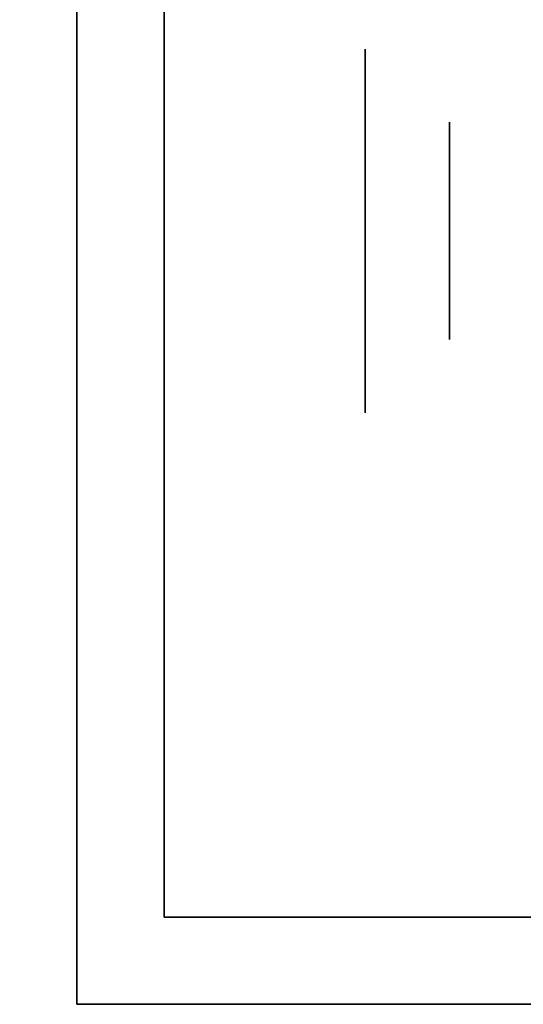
# Model space of a CAD drawing. Extents: x -1299 to -1246.9, y 2743.7 to 2747.9.
# Tile 525 of 1056: x -1280.9913 to -1280.9543, y 2746.8365 to 2746.909. Entities that reach past the tile are written whole.
import ezdxf

# ---------------------------------------------------------------- set-up
doc = ezdxf.new("R2010")
doc.units = 0
doc.header["$LTSCALE"] = 150
doc.header["$MEASUREMENT"] = 0
doc.layers.add('3DFACE_BOLT', color=7, linetype='CONTINUOUS')
doc.layers.add('3DFACE_SHAPE', color=7, linetype='CONTINUOUS')

msp = doc.modelspace()

# ---------------------------------------------------------------- linework, layer by layer
at = {"layer": '3DFACE_BOLT', "color": 1}
for points, invisible_edges in [([(-1280.980719, 2746.900136, 0.056417), (-1280.980719, 2746.906824, 0.068), (-1280.965919, 2746.900136, 0.056417)], 14), ([(-1280.965919, 2746.900136, 0.056417), (-1280.980719, 2746.906824, 0.068), (-1280.965919, 2746.906824, 0.068)], 3), ([(-1280.980719, 2746.906824, 0.068), (-1280.980719, 2746.900136, 0.079583), (-1280.965919, 2746.906824, 0.068)], 14), ([(-1280.965919, 2746.906824, 0.068), (-1280.980719, 2746.900136, 0.079583), (-1280.965919, 2746.900136, 0.079583)], 3), ([(-1280.980719, 2746.900136, 0.079583), (-1280.980719, 2746.906824, 0.068), (-1280.980719, 2746.900136, 0.056417)], 12), ([(-1280.980719, 2746.900136, 0.126417), (-1280.980719, 2746.906824, 0.138), (-1280.965919, 2746.900136, 0.126417)], 14), ([(-1280.965919, 2746.900136, 0.126417), (-1280.980719, 2746.906824, 0.138), (-1280.965919, 2746.906824, 0.138)], 3), ([(-1280.980719, 2746.906824, 0.138), (-1280.980719, 2746.900136, 0.149583), (-1280.965919, 2746.906824, 0.138)], 14), ([(-1280.965919, 2746.906824, 0.138), (-1280.980719, 2746.900136, 0.149583), (-1280.965919, 2746.900136, 0.149583)], 3), ([(-1280.980719, 2746.900136, 0.149583), (-1280.980719, 2746.906824, 0.138), (-1280.980719, 2746.900136, 0.126417)], 12), ([(-1280.965919, 2746.900136, 0.056417), (-1280.965919, 2746.906824, 0.068), (-1280.965919, 2746.900136, 0.079583)], 12), ([(-1280.965919, 2746.900136, 0.126417), (-1280.965919, 2746.906824, 0.138), (-1280.965919, 2746.900136, 0.149583)], 12), ([(-1281.009719, 2746.901057, 0.065528), (-1281.009719, 2746.901449, 0.068), (-1280.959719, 2746.901057, 0.065528)], 14), ([(-1280.959719, 2746.901057, 0.065528), (-1281.009719, 2746.901449, 0.068), (-1280.959719, 2746.901449, 0.068)], 3), ([(-1281.009719, 2746.901449, 0.068), (-1281.009719, 2746.901057, 0.070472), (-1280.959719, 2746.901449, 0.068)], 14), ([(-1280.959719, 2746.901449, 0.068), (-1281.009719, 2746.901057, 0.070472), (-1280.959719, 2746.901057, 0.070472)], 3), ([(-1281.009719, 2746.901057, 0.135528), (-1281.009719, 2746.901449, 0.138), (-1280.959719, 2746.901057, 0.135528)], 14), ([(-1280.959719, 2746.901057, 0.135528), (-1281.009719, 2746.901449, 0.138), (-1280.959719, 2746.901449, 0.138)], 3), ([(-1281.009719, 2746.901449, 0.138), (-1281.009719, 2746.901057, 0.140472), (-1280.959719, 2746.901449, 0.138)], 14), ([(-1280.959719, 2746.901449, 0.138), (-1281.009719, 2746.901057, 0.140472), (-1280.959719, 2746.901057, 0.140472)], 3), ([(-1280.959719, 2746.901057, 0.065528), (-1280.959719, 2746.901449, 0.068), (-1280.959719, 2746.901057, 0.070472)], 12), ([(-1280.959719, 2746.901057, 0.135528), (-1280.959719, 2746.901449, 0.138), (-1280.959719, 2746.901057, 0.140472)], 12), ([(-1281.009719, 2746.899921, 0.063298), (-1281.009719, 2746.901057, 0.065528), (-1280.959719, 2746.899921, 0.063298)], 14), ([(-1280.959719, 2746.899921, 0.063298), (-1281.009719, 2746.901057, 0.065528), (-1280.959719, 2746.901057, 0.065528)], 3), ([(-1281.009719, 2746.901057, 0.070472), (-1281.009719, 2746.899921, 0.072702), (-1280.959719, 2746.901057, 0.070472)], 14), ([(-1280.959719, 2746.901057, 0.070472), (-1281.009719, 2746.899921, 0.072702), (-1280.959719, 2746.899921, 0.072702)], 3), ([(-1281.009719, 2746.899921, 0.133298), (-1281.009719, 2746.901057, 0.135528), (-1280.959719, 2746.899921, 0.133298)], 14), ([(-1280.959719, 2746.899921, 0.133298), (-1281.009719, 2746.901057, 0.135528), (-1280.959719, 2746.901057, 0.135528)], 3), ([(-1281.009719, 2746.901057, 0.140472), (-1281.009719, 2746.899921, 0.142702), (-1280.959719, 2746.901057, 0.140472)], 14), ([(-1280.959719, 2746.901057, 0.140472), (-1281.009719, 2746.899921, 0.142702), (-1280.959719, 2746.899921, 0.142702)], 3), ([(-1280.959719, 2746.899921, 0.063298), (-1280.959719, 2746.901057, 0.065528), (-1280.959719, 2746.899921, 0.072702)], 14), ([(-1280.959719, 2746.899921, 0.072702), (-1280.959719, 2746.901057, 0.065528), (-1280.959719, 2746.901057, 0.070472)], 3), ([(-1280.959719, 2746.899921, 0.133298), (-1280.959719, 2746.901057, 0.135528), (-1280.959719, 2746.899921, 0.142702)], 14), ([(-1280.959719, 2746.899921, 0.142702), (-1280.959719, 2746.901057, 0.135528), (-1280.959719, 2746.901057, 0.140472)], 3), ([(-1280.980719, 2746.886761, 0.056417), (-1280.980719, 2746.900136, 0.056417), (-1280.965919, 2746.886761, 0.056417)], 14), ([(-1280.965919, 2746.886761, 0.056417), (-1280.980719, 2746.900136, 0.056417), (-1280.965919, 2746.900136, 0.056417)], 3), ([(-1280.980719, 2746.900136, 0.079583), (-1280.980719, 2746.886761, 0.079583), (-1280.965919, 2746.900136, 0.079583)], 14), ([(-1280.965919, 2746.900136, 0.079583), (-1280.980719, 2746.886761, 0.079583), (-1280.965919, 2746.886761, 0.079583)], 3), ([(-1280.980719, 2746.886761, 0.079583), (-1280.980719, 2746.900136, 0.079583), (-1280.980719, 2746.886761, 0.056417)], 14), ([(-1280.980719, 2746.886761, 0.056417), (-1280.980719, 2746.900136, 0.079583), (-1280.980719, 2746.900136, 0.056417)], 3), ([(-1280.980719, 2746.886761, 0.126417), (-1280.980719, 2746.900136, 0.126417), (-1280.965919, 2746.886761, 0.126417)], 14), ([(-1280.965919, 2746.886761, 0.126417), (-1280.980719, 2746.900136, 0.126417), (-1280.965919, 2746.900136, 0.126417)], 3), ([(-1280.980719, 2746.900136, 0.149583), (-1280.980719, 2746.886761, 0.149583), (-1280.965919, 2746.900136, 0.149583)], 14), ([(-1280.965919, 2746.900136, 0.149583), (-1280.980719, 2746.886761, 0.149583), (-1280.965919, 2746.886761, 0.149583)], 3), ([(-1280.980719, 2746.886761, 0.149583), (-1280.980719, 2746.900136, 0.149583), (-1280.980719, 2746.886761, 0.126417)], 14), ([(-1280.980719, 2746.886761, 0.126417), (-1280.980719, 2746.900136, 0.149583), (-1280.980719, 2746.900136, 0.126417)], 3), ([(-1280.965919, 2746.886761, 0.056417), (-1280.965919, 2746.900136, 0.056417), (-1280.965919, 2746.886761, 0.079583)], 14), ([(-1280.965919, 2746.886761, 0.079583), (-1280.965919, 2746.900136, 0.056417), (-1280.965919, 2746.900136, 0.079583)], 3), ([(-1280.965919, 2746.886761, 0.126417), (-1280.965919, 2746.900136, 0.126417), (-1280.965919, 2746.886761, 0.149583)], 14), ([(-1280.965919, 2746.886761, 0.149583), (-1280.965919, 2746.900136, 0.126417), (-1280.965919, 2746.900136, 0.149583)], 3), ([(-1281.009719, 2746.898151, 0.061528), (-1281.009719, 2746.899921, 0.063298), (-1280.959719, 2746.898151, 0.061528)], 14), ([(-1280.959719, 2746.898151, 0.061528), (-1281.009719, 2746.899921, 0.063298), (-1280.959719, 2746.899921, 0.063298)], 3), ([(-1281.009719, 2746.899921, 0.072702), (-1281.009719, 2746.898151, 0.074472), (-1280.959719, 2746.899921, 0.072702)], 14), ([(-1280.959719, 2746.899921, 0.072702), (-1281.009719, 2746.898151, 0.074472), (-1280.959719, 2746.898151, 0.074472)], 3), ([(-1281.009719, 2746.898151, 0.131528), (-1281.009719, 2746.899921, 0.133298), (-1280.959719, 2746.898151, 0.131528)], 14), ([(-1280.959719, 2746.898151, 0.131528), (-1281.009719, 2746.899921, 0.133298), (-1280.959719, 2746.899921, 0.133298)], 3), ([(-1281.009719, 2746.899921, 0.142702), (-1281.009719, 2746.898151, 0.144472), (-1280.959719, 2746.899921, 0.142702)], 14), ([(-1280.959719, 2746.899921, 0.142702), (-1281.009719, 2746.898151, 0.144472), (-1280.959719, 2746.898151, 0.144472)], 3), ([(-1280.959719, 2746.898151, 0.061528), (-1280.959719, 2746.899921, 0.063298), (-1280.959719, 2746.898151, 0.074472)], 14), ([(-1280.959719, 2746.898151, 0.074472), (-1280.959719, 2746.899921, 0.063298), (-1280.959719, 2746.899921, 0.072702)], 3), ([(-1280.959719, 2746.898151, 0.131528), (-1280.959719, 2746.899921, 0.133298), (-1280.959719, 2746.898151, 0.144472)], 14), ([(-1280.959719, 2746.898151, 0.144472), (-1280.959719, 2746.899921, 0.133298), (-1280.959719, 2746.899921, 0.142702)], 3), ([(-1281.009719, 2746.895921, 0.060392), (-1281.009719, 2746.898151, 0.061528), (-1280.959719, 2746.895921, 0.060392)], 14), ([(-1280.959719, 2746.895921, 0.060392), (-1281.009719, 2746.898151, 0.061528), (-1280.959719, 2746.898151, 0.061528)], 3), ([(-1281.009719, 2746.898151, 0.074472), (-1281.009719, 2746.895921, 0.075608), (-1280.959719, 2746.898151, 0.074472)], 14), ([(-1280.959719, 2746.898151, 0.074472), (-1281.009719, 2746.895921, 0.075608), (-1280.959719, 2746.895921, 0.075608)], 3), ([(-1281.009719, 2746.895921, 0.130392), (-1281.009719, 2746.898151, 0.131528), (-1280.959719, 2746.895921, 0.130392)], 14), ([(-1280.959719, 2746.895921, 0.130392), (-1281.009719, 2746.898151, 0.131528), (-1280.959719, 2746.898151, 0.131528)], 3), ([(-1281.009719, 2746.898151, 0.144472), (-1281.009719, 2746.895921, 0.145608), (-1280.959719, 2746.898151, 0.144472)], 14), ([(-1280.959719, 2746.898151, 0.144472), (-1281.009719, 2746.895921, 0.145608), (-1280.959719, 2746.895921, 0.145608)], 3), ([(-1280.959719, 2746.895921, 0.060392), (-1280.959719, 2746.898151, 0.061528), (-1280.959719, 2746.895921, 0.075608)], 14), ([(-1280.959719, 2746.895921, 0.075608), (-1280.959719, 2746.898151, 0.061528), (-1280.959719, 2746.898151, 0.074472)], 3), ([(-1280.959719, 2746.895921, 0.130392), (-1280.959719, 2746.898151, 0.131528), (-1280.959719, 2746.895921, 0.145608)], 14), ([(-1280.959719, 2746.895921, 0.145608), (-1280.959719, 2746.898151, 0.131528), (-1280.959719, 2746.898151, 0.144472)], 3), ([(-1281.009719, 2746.893449, 0.06), (-1281.009719, 2746.895921, 0.060392), (-1280.959719, 2746.893449, 0.06)], 14), ([(-1280.959719, 2746.893449, 0.06), (-1281.009719, 2746.895921, 0.060392), (-1280.959719, 2746.895921, 0.060392)], 3), ([(-1281.009719, 2746.895921, 0.075608), (-1281.009719, 2746.893449, 0.076), (-1280.959719, 2746.895921, 0.075608)], 14), ([(-1280.959719, 2746.895921, 0.075608), (-1281.009719, 2746.893449, 0.076), (-1280.959719, 2746.893449, 0.076)], 3), ([(-1281.009719, 2746.893449, 0.13), (-1281.009719, 2746.895921, 0.130392), (-1280.959719, 2746.893449, 0.13)], 14), ([(-1280.959719, 2746.893449, 0.13), (-1281.009719, 2746.895921, 0.130392), (-1280.959719, 2746.895921, 0.130392)], 3), ([(-1281.009719, 2746.895921, 0.145608), (-1281.009719, 2746.893449, 0.146), (-1280.959719, 2746.895921, 0.145608)], 14), ([(-1280.959719, 2746.895921, 0.145608), (-1281.009719, 2746.893449, 0.146), (-1280.959719, 2746.893449, 0.146)], 3), ([(-1280.959719, 2746.893449, 0.06), (-1280.959719, 2746.895921, 0.060392), (-1280.959719, 2746.893449, 0.076)], 14), ([(-1280.959719, 2746.893449, 0.076), (-1280.959719, 2746.895921, 0.060392), (-1280.959719, 2746.895921, 0.075608)], 3), ([(-1280.959719, 2746.893449, 0.13), (-1280.959719, 2746.895921, 0.130392), (-1280.959719, 2746.893449, 0.146)], 14), ([(-1280.959719, 2746.893449, 0.146), (-1280.959719, 2746.895921, 0.130392), (-1280.959719, 2746.895921, 0.145608)], 3), ([(-1281.009719, 2746.890976, 0.060392), (-1281.009719, 2746.893449, 0.06), (-1280.959719, 2746.890976, 0.060392)], 14), ([(-1280.959719, 2746.890976, 0.060392), (-1281.009719, 2746.893449, 0.06), (-1280.959719, 2746.893449, 0.06)], 3), ([(-1281.009719, 2746.893449, 0.076), (-1281.009719, 2746.890976, 0.075608), (-1280.959719, 2746.893449, 0.076)], 14), ([(-1280.959719, 2746.893449, 0.076), (-1281.009719, 2746.890976, 0.075608), (-1280.959719, 2746.890976, 0.075608)], 3), ([(-1281.009719, 2746.890976, 0.130392), (-1281.009719, 2746.893449, 0.13), (-1280.959719, 2746.890976, 0.130392)], 14), ([(-1280.959719, 2746.890976, 0.130392), (-1281.009719, 2746.893449, 0.13), (-1280.959719, 2746.893449, 0.13)], 3), ([(-1281.009719, 2746.893449, 0.146), (-1281.009719, 2746.890976, 0.145608), (-1280.959719, 2746.893449, 0.146)], 14), ([(-1280.959719, 2746.893449, 0.146), (-1281.009719, 2746.890976, 0.145608), (-1280.959719, 2746.890976, 0.145608)], 3), ([(-1280.959719, 2746.890976, 0.060392), (-1280.959719, 2746.893449, 0.06), (-1280.959719, 2746.890976, 0.075608)], 14), ([(-1280.959719, 2746.890976, 0.075608), (-1280.959719, 2746.893449, 0.06), (-1280.959719, 2746.893449, 0.076)], 3), ([(-1280.959719, 2746.890976, 0.130392), (-1280.959719, 2746.893449, 0.13), (-1280.959719, 2746.890976, 0.145608)], 14), ([(-1280.959719, 2746.890976, 0.145608), (-1280.959719, 2746.893449, 0.13), (-1280.959719, 2746.893449, 0.146)], 3), ([(-1281.009719, 2746.888746, 0.061528), (-1281.009719, 2746.890976, 0.060392), (-1280.959719, 2746.888746, 0.061528)], 14), ([(-1280.959719, 2746.888746, 0.061528), (-1281.009719, 2746.890976, 0.060392), (-1280.959719, 2746.890976, 0.060392)], 3), ([(-1281.009719, 2746.890976, 0.075608), (-1281.009719, 2746.888746, 0.074472), (-1280.959719, 2746.890976, 0.075608)], 14), ([(-1280.959719, 2746.890976, 0.075608), (-1281.009719, 2746.888746, 0.074472), (-1280.959719, 2746.888746, 0.074472)], 3), ([(-1281.009719, 2746.888746, 0.131528), (-1281.009719, 2746.890976, 0.130392), (-1280.959719, 2746.888746, 0.131528)], 14), ([(-1280.959719, 2746.888746, 0.131528), (-1281.009719, 2746.890976, 0.130392), (-1280.959719, 2746.890976, 0.130392)], 3), ([(-1281.009719, 2746.890976, 0.145608), (-1281.009719, 2746.888746, 0.144472), (-1280.959719, 2746.890976, 0.145608)], 14), ([(-1280.959719, 2746.890976, 0.145608), (-1281.009719, 2746.888746, 0.144472), (-1280.959719, 2746.888746, 0.144472)], 3), ([(-1280.959719, 2746.888746, 0.061528), (-1280.959719, 2746.890976, 0.060392), (-1280.959719, 2746.888746, 0.074472)], 14), ([(-1280.959719, 2746.888746, 0.074472), (-1280.959719, 2746.890976, 0.060392), (-1280.959719, 2746.890976, 0.075608)], 3), ([(-1280.959719, 2746.888746, 0.131528), (-1280.959719, 2746.890976, 0.130392), (-1280.959719, 2746.888746, 0.144472)], 14), ([(-1280.959719, 2746.888746, 0.144472), (-1280.959719, 2746.890976, 0.130392), (-1280.959719, 2746.890976, 0.145608)], 3), ([(-1281.009719, 2746.886976, 0.063298), (-1281.009719, 2746.888746, 0.061528), (-1280.959719, 2746.886976, 0.063298)], 14), ([(-1280.959719, 2746.886976, 0.063298), (-1281.009719, 2746.888746, 0.061528), (-1280.959719, 2746.888746, 0.061528)], 3), ([(-1281.009719, 2746.888746, 0.074472), (-1281.009719, 2746.886976, 0.072702), (-1280.959719, 2746.888746, 0.074472)], 14), ([(-1280.959719, 2746.888746, 0.074472), (-1281.009719, 2746.886976, 0.072702), (-1280.959719, 2746.886976, 0.072702)], 3), ([(-1281.009719, 2746.886976, 0.133298), (-1281.009719, 2746.888746, 0.131528), (-1280.959719, 2746.886976, 0.133298)], 14), ([(-1280.959719, 2746.886976, 0.133298), (-1281.009719, 2746.888746, 0.131528), (-1280.959719, 2746.888746, 0.131528)], 3), ([(-1281.009719, 2746.888746, 0.144472), (-1281.009719, 2746.886976, 0.142702), (-1280.959719, 2746.888746, 0.144472)], 14), ([(-1280.959719, 2746.888746, 0.144472), (-1281.009719, 2746.886976, 0.142702), (-1280.959719, 2746.886976, 0.142702)], 3), ([(-1280.959719, 2746.886976, 0.063298), (-1280.959719, 2746.888746, 0.061528), (-1280.959719, 2746.886976, 0.072702)], 14), ([(-1280.959719, 2746.886976, 0.072702), (-1280.959719, 2746.888746, 0.061528), (-1280.959719, 2746.888746, 0.074472)], 3), ([(-1280.959719, 2746.886976, 0.133298), (-1280.959719, 2746.888746, 0.131528), (-1280.959719, 2746.886976, 0.142702)], 14), ([(-1280.959719, 2746.886976, 0.142702), (-1280.959719, 2746.888746, 0.131528), (-1280.959719, 2746.888746, 0.144472)], 3), ([(-1281.009719, 2746.88584, 0.065528), (-1281.009719, 2746.886976, 0.063298), (-1280.959719, 2746.88584, 0.065528)], 14), ([(-1280.959719, 2746.88584, 0.065528), (-1281.009719, 2746.886976, 0.063298), (-1280.959719, 2746.886976, 0.063298)], 3), ([(-1281.009719, 2746.886976, 0.072702), (-1281.009719, 2746.88584, 0.070472), (-1280.959719, 2746.886976, 0.072702)], 14), ([(-1280.959719, 2746.886976, 0.072702), (-1281.009719, 2746.88584, 0.070472), (-1280.959719, 2746.88584, 0.070472)], 3), ([(-1281.009719, 2746.88584, 0.135528), (-1281.009719, 2746.886976, 0.133298), (-1280.959719, 2746.88584, 0.135528)], 14), ([(-1280.959719, 2746.88584, 0.135528), (-1281.009719, 2746.886976, 0.133298), (-1280.959719, 2746.886976, 0.133298)], 3), ([(-1281.009719, 2746.886976, 0.142702), (-1281.009719, 2746.88584, 0.140472), (-1280.959719, 2746.886976, 0.142702)], 14), ([(-1280.959719, 2746.886976, 0.142702), (-1281.009719, 2746.88584, 0.140472), (-1280.959719, 2746.88584, 0.140472)], 3), ([(-1280.959719, 2746.88584, 0.065528), (-1280.959719, 2746.886976, 0.063298), (-1280.959719, 2746.88584, 0.070472)], 14), ([(-1280.959719, 2746.88584, 0.070472), (-1280.959719, 2746.886976, 0.063298), (-1280.959719, 2746.886976, 0.072702)], 3), ([(-1280.959719, 2746.88584, 0.135528), (-1280.959719, 2746.886976, 0.133298), (-1280.959719, 2746.88584, 0.140472)], 14), ([(-1280.959719, 2746.88584, 0.140472), (-1280.959719, 2746.886976, 0.133298), (-1280.959719, 2746.886976, 0.142702)], 3), ([(-1280.980719, 2746.880074, 0.068), (-1280.980719, 2746.886761, 0.056417), (-1280.965919, 2746.880074, 0.068)], 14), ([(-1280.965919, 2746.880074, 0.068), (-1280.980719, 2746.886761, 0.056417), (-1280.965919, 2746.886761, 0.056417)], 3), ([(-1280.980719, 2746.886761, 0.079583), (-1280.980719, 2746.880074, 0.068), (-1280.965919, 2746.886761, 0.079583)], 14), ([(-1280.965919, 2746.886761, 0.079583), (-1280.980719, 2746.880074, 0.068), (-1280.965919, 2746.880074, 0.068)], 3), ([(-1280.980719, 2746.880074, 0.068), (-1280.980719, 2746.886761, 0.079583), (-1280.980719, 2746.886761, 0.056417)], 2), ([(-1280.980719, 2746.880074, 0.138), (-1280.980719, 2746.886761, 0.126417), (-1280.965919, 2746.880074, 0.138)], 14), ([(-1280.965919, 2746.880074, 0.138), (-1280.980719, 2746.886761, 0.126417), (-1280.965919, 2746.886761, 0.126417)], 3), ([(-1280.980719, 2746.886761, 0.149583), (-1280.980719, 2746.880074, 0.138), (-1280.965919, 2746.886761, 0.149583)], 14), ([(-1280.965919, 2746.886761, 0.149583), (-1280.980719, 2746.880074, 0.138), (-1280.965919, 2746.880074, 0.138)], 3), ([(-1280.980719, 2746.880074, 0.138), (-1280.980719, 2746.886761, 0.149583), (-1280.980719, 2746.886761, 0.126417)], 2), ([(-1280.965919, 2746.880074, 0.068), (-1280.965919, 2746.886761, 0.056417), (-1280.965919, 2746.886761, 0.079583)], 2), ([(-1280.965919, 2746.880074, 0.138), (-1280.965919, 2746.886761, 0.126417), (-1280.965919, 2746.886761, 0.149583)], 2), ([(-1281.009719, 2746.885449, 0.068), (-1281.009719, 2746.88584, 0.065528), (-1280.959719, 2746.885449, 0.068)], 14), ([(-1280.959719, 2746.885449, 0.068), (-1281.009719, 2746.88584, 0.065528), (-1280.959719, 2746.88584, 0.065528)], 3), ([(-1281.009719, 2746.88584, 0.070472), (-1281.009719, 2746.885449, 0.068), (-1280.959719, 2746.88584, 0.070472)], 14), ([(-1280.959719, 2746.88584, 0.070472), (-1281.009719, 2746.885449, 0.068), (-1280.959719, 2746.885449, 0.068)], 3), ([(-1281.009719, 2746.885449, 0.138), (-1281.009719, 2746.88584, 0.135528), (-1280.959719, 2746.885449, 0.138)], 14), ([(-1280.959719, 2746.885449, 0.138), (-1281.009719, 2746.88584, 0.135528), (-1280.959719, 2746.88584, 0.135528)], 3), ([(-1281.009719, 2746.88584, 0.140472), (-1281.009719, 2746.885449, 0.138), (-1280.959719, 2746.88584, 0.140472)], 14), ([(-1280.959719, 2746.88584, 0.140472), (-1281.009719, 2746.885449, 0.138), (-1280.959719, 2746.885449, 0.138)], 3), ([(-1280.959719, 2746.885449, 0.068), (-1280.959719, 2746.88584, 0.065528), (-1280.959719, 2746.88584, 0.070472)], 2), ([(-1280.959719, 2746.885449, 0.138), (-1280.959719, 2746.88584, 0.135528), (-1280.959719, 2746.88584, 0.140472)], 2)]:
    msp.add_3dface(points, dxfattribs=dict(at, invisible_edges=invisible_edges))
at = {"layer": '3DFACE_SHAPE', "color": 13}
for points, invisible_edges in [([(-1280.987119, 2746.901949, 0.138), (-1280.987119, 2746.899459, 0.14401), (-1280.987119, 2746.925549, 0.138)], 14), ([(-1280.987119, 2746.899459, 0.14401), (-1280.987119, 2746.893449, 0.1465), (-1280.987119, 2746.925549, 0.138)], 14), ([(-1280.987119, 2746.925549, 0.138), (-1280.987119, 2746.893449, 0.1465), (-1280.987119, 2746.925549, 0.173)], 15), ([(-1280.987119, 2746.893449, 0.1465), (-1280.987119, 2746.887438, 0.14401), (-1280.987119, 2746.925549, 0.173)], 14), ([(-1280.987119, 2746.925549, 0.173), (-1280.987119, 2746.887438, 0.14401), (-1280.987119, 2746.836549, 0.173)], 3), ([(-1280.987119, 2746.901949, 0.138), (-1280.987119, 2746.925549, 0.138), (-1280.987119, 2746.899459, 0.07401)], 15), ([(-1280.987119, 2746.899459, 0.07401), (-1280.987119, 2746.925549, 0.138), (-1280.987119, 2746.901949, 0.068)], 3), ([(-1280.987119, 2746.925549, 0.138), (-1280.987119, 2746.925549, 0.068), (-1280.987119, 2746.901949, 0.068)], 14), ([(-1280.987119, 2746.836549, 0.033), (-1280.987119, 2746.899459, 0.06199), (-1280.987119, 2746.925549, 0.033)], 3), ([(-1280.987119, 2746.899459, 0.06199), (-1280.987119, 2746.925549, 0.068), (-1280.987119, 2746.925549, 0.033)], 13), ([(-1280.987119, 2746.899459, 0.06199), (-1280.987119, 2746.901949, 0.068), (-1280.987119, 2746.925549, 0.068)], 14), ([(-1280.987119, 2746.836549, 0.173), (-1280.980719, 2746.893449, 0.173), (-1280.987119, 2746.925549, 0.173)], 3), ([(-1280.980719, 2746.893449, 0.173), (-1280.980719, 2746.925549, 0.173), (-1280.987119, 2746.925549, 0.173)], 12), ([(-1280.980719, 2746.925549, 0.033), (-1280.980719, 2746.842949, 0.033), (-1280.987119, 2746.925549, 0.033)], 2), ([(-1280.987119, 2746.925549, 0.033), (-1280.980719, 2746.842949, 0.033), (-1280.987119, 2746.836549, 0.033)], 3), ([(-1280.980719, 2746.893449, 0.173), (-1280.980719, 2746.899459, 0.14401), (-1280.980719, 2746.925549, 0.173)], 15), ([(-1280.980719, 2746.899459, 0.14401), (-1280.980719, 2746.901949, 0.138), (-1280.980719, 2746.925549, 0.173)], 14), ([(-1280.980719, 2746.925549, 0.173), (-1280.980719, 2746.901949, 0.138), (-1280.980719, 2746.899459, 0.13199)], 13), ([(-1280.980719, 2746.899459, 0.13199), (-1280.980719, 2746.901949, 0.068), (-1280.980719, 2746.925549, 0.173)], 15), ([(-1280.980719, 2746.901949, 0.068), (-1280.980719, 2746.925549, 0.033), (-1280.980719, 2746.925549, 0.173)], 13), ([(-1280.980719, 2746.901949, 0.068), (-1280.980719, 2746.899459, 0.06199), (-1280.980719, 2746.925549, 0.033)], 14), ([(-1280.980719, 2746.899459, 0.06199), (-1280.980719, 2746.893449, 0.0595), (-1280.980719, 2746.925549, 0.033)], 14), ([(-1280.980719, 2746.893449, 0.0595), (-1280.980719, 2746.887438, 0.06199), (-1280.980719, 2746.925549, 0.033)], 14), ([(-1280.980719, 2746.925549, 0.033), (-1280.980719, 2746.887438, 0.06199), (-1280.980719, 2746.842949, 0.033)], 3), ([(-1280.987119, 2746.899459, 0.13199), (-1280.987119, 2746.901949, 0.138), (-1280.987119, 2746.899459, 0.07401)], 14), ([(-1280.980719, 2746.899459, 0.14401), (-1280.987119, 2746.899459, 0.14401), (-1280.980719, 2746.901949, 0.138)], 3), ([(-1280.987119, 2746.899459, 0.14401), (-1280.987119, 2746.901949, 0.138), (-1280.980719, 2746.901949, 0.138)], 14), ([(-1280.980719, 2746.901949, 0.138), (-1280.987119, 2746.901949, 0.138), (-1280.980719, 2746.899459, 0.13199)], 3), ([(-1280.987119, 2746.901949, 0.138), (-1280.987119, 2746.899459, 0.13199), (-1280.980719, 2746.899459, 0.13199)], 14), ([(-1280.980719, 2746.899459, 0.07401), (-1280.987119, 2746.899459, 0.07401), (-1280.980719, 2746.901949, 0.068)], 3), ([(-1280.987119, 2746.899459, 0.07401), (-1280.987119, 2746.901949, 0.068), (-1280.980719, 2746.901949, 0.068)], 14), ([(-1280.980719, 2746.901949, 0.068), (-1280.987119, 2746.901949, 0.068), (-1280.980719, 2746.899459, 0.06199)], 3), ([(-1280.987119, 2746.901949, 0.068), (-1280.987119, 2746.899459, 0.06199), (-1280.980719, 2746.899459, 0.06199)], 14), ([(-1280.980719, 2746.899459, 0.07401), (-1280.980719, 2746.901949, 0.068), (-1280.980719, 2746.899459, 0.13199)], 14), ([(-1280.987119, 2746.899459, 0.07401), (-1280.987119, 2746.893449, 0.0765), (-1280.987119, 2746.899459, 0.13199)], 14), ([(-1280.987119, 2746.893449, 0.0765), (-1280.987119, 2746.893449, 0.1295), (-1280.987119, 2746.899459, 0.13199)], 13), ([(-1280.987119, 2746.893449, 0.0595), (-1280.987119, 2746.899459, 0.06199), (-1280.987119, 2746.836549, 0.033)], 14), ([(-1280.980719, 2746.899459, 0.13199), (-1280.987119, 2746.899459, 0.13199), (-1280.980719, 2746.893449, 0.1295)], 3), ([(-1280.987119, 2746.899459, 0.13199), (-1280.987119, 2746.893449, 0.1295), (-1280.980719, 2746.893449, 0.1295)], 14), ([(-1280.980719, 2746.893449, 0.1465), (-1280.987119, 2746.893449, 0.1465), (-1280.980719, 2746.899459, 0.14401)], 3), ([(-1280.987119, 2746.893449, 0.1465), (-1280.987119, 2746.899459, 0.14401), (-1280.980719, 2746.899459, 0.14401)], 14), ([(-1280.980719, 2746.899459, 0.06199), (-1280.987119, 2746.899459, 0.06199), (-1280.980719, 2746.893449, 0.0595)], 3), ([(-1280.987119, 2746.899459, 0.06199), (-1280.987119, 2746.893449, 0.0595), (-1280.980719, 2746.893449, 0.0595)], 14), ([(-1280.980719, 2746.893449, 0.0765), (-1280.987119, 2746.893449, 0.0765), (-1280.980719, 2746.899459, 0.07401)], 3), ([(-1280.987119, 2746.893449, 0.0765), (-1280.987119, 2746.899459, 0.07401), (-1280.980719, 2746.899459, 0.07401)], 14), ([(-1280.980719, 2746.893449, 0.1465), (-1280.980719, 2746.899459, 0.14401), (-1280.980719, 2746.893449, 0.173)], 14), ([(-1280.980719, 2746.899459, 0.13199), (-1280.980719, 2746.893449, 0.1295), (-1280.980719, 2746.899459, 0.07401)], 14), ([(-1280.980719, 2746.893449, 0.1295), (-1280.980719, 2746.893449, 0.0765), (-1280.980719, 2746.899459, 0.07401)], 13), ([(-1280.987119, 2746.887438, 0.13199), (-1280.987119, 2746.893449, 0.1295), (-1280.987119, 2746.887438, 0.07401)], 14), ([(-1280.987119, 2746.893449, 0.1295), (-1280.987119, 2746.893449, 0.0765), (-1280.987119, 2746.887438, 0.07401)], 13), ([(-1280.987119, 2746.887438, 0.06199), (-1280.987119, 2746.893449, 0.0595), (-1280.987119, 2746.836549, 0.068)], 14), ([(-1280.987119, 2746.836549, 0.068), (-1280.987119, 2746.893449, 0.0595), (-1280.987119, 2746.836549, 0.033)], 3), ([(-1280.980719, 2746.893449, 0.1295), (-1280.987119, 2746.893449, 0.1295), (-1280.980719, 2746.887438, 0.13199)], 3), ([(-1280.987119, 2746.893449, 0.1295), (-1280.987119, 2746.887438, 0.13199), (-1280.980719, 2746.887438, 0.13199)], 14), ([(-1280.980719, 2746.887438, 0.14401), (-1280.987119, 2746.887438, 0.14401), (-1280.980719, 2746.893449, 0.1465)], 3), ([(-1280.987119, 2746.887438, 0.14401), (-1280.987119, 2746.893449, 0.1465), (-1280.980719, 2746.893449, 0.1465)], 14), ([(-1280.980719, 2746.893449, 0.0595), (-1280.987119, 2746.893449, 0.0595), (-1280.980719, 2746.887438, 0.06199)], 3), ([(-1280.987119, 2746.893449, 0.0595), (-1280.987119, 2746.887438, 0.06199), (-1280.980719, 2746.887438, 0.06199)], 14), ([(-1280.980719, 2746.887438, 0.07401), (-1280.987119, 2746.887438, 0.07401), (-1280.980719, 2746.893449, 0.0765)], 3), ([(-1280.987119, 2746.887438, 0.07401), (-1280.987119, 2746.893449, 0.0765), (-1280.980719, 2746.893449, 0.0765)], 14), ([(-1280.980719, 2746.842949, 0.173), (-1280.980719, 2746.893449, 0.173), (-1280.987119, 2746.836549, 0.173)], 14), ([(-1280.980719, 2746.842949, 0.173), (-1280.980719, 2746.887438, 0.14401), (-1280.980719, 2746.893449, 0.173)], 3), ([(-1280.980719, 2746.887438, 0.14401), (-1280.980719, 2746.893449, 0.1465), (-1280.980719, 2746.893449, 0.173)], 14), ([(-1280.980719, 2746.887438, 0.07401), (-1280.980719, 2746.893449, 0.0765), (-1280.980719, 2746.887438, 0.13199)], 14), ([(-1280.980719, 2746.893449, 0.0765), (-1280.980719, 2746.893449, 0.1295), (-1280.980719, 2746.887438, 0.13199)], 13), ([(-1280.987119, 2746.887438, 0.14401), (-1280.987119, 2746.836549, 0.138), (-1280.987119, 2746.836549, 0.173)], 13), ([(-1280.987119, 2746.887438, 0.14401), (-1280.987119, 2746.884949, 0.138), (-1280.987119, 2746.836549, 0.138)], 14), ([(-1280.987119, 2746.887438, 0.07401), (-1280.987119, 2746.884949, 0.068), (-1280.987119, 2746.887438, 0.13199)], 14), ([(-1280.987119, 2746.884949, 0.068), (-1280.987119, 2746.836549, 0.068), (-1280.987119, 2746.887438, 0.13199)], 15), ([(-1280.987119, 2746.887438, 0.13199), (-1280.987119, 2746.836549, 0.068), (-1280.987119, 2746.884949, 0.138)], 3), ([(-1280.987119, 2746.884949, 0.068), (-1280.987119, 2746.887438, 0.06199), (-1280.987119, 2746.836549, 0.068)], 14), ([(-1280.980719, 2746.887438, 0.13199), (-1280.987119, 2746.887438, 0.13199), (-1280.980719, 2746.884949, 0.138)], 3), ([(-1280.987119, 2746.887438, 0.13199), (-1280.987119, 2746.884949, 0.138), (-1280.980719, 2746.884949, 0.138)], 14), ([(-1280.980719, 2746.884949, 0.138), (-1280.987119, 2746.884949, 0.138), (-1280.980719, 2746.887438, 0.14401)], 3), ([(-1280.987119, 2746.884949, 0.138), (-1280.987119, 2746.887438, 0.14401), (-1280.980719, 2746.887438, 0.14401)], 14), ([(-1280.980719, 2746.887438, 0.06199), (-1280.987119, 2746.887438, 0.06199), (-1280.980719, 2746.884949, 0.068)], 3), ([(-1280.987119, 2746.887438, 0.06199), (-1280.987119, 2746.884949, 0.068), (-1280.980719, 2746.884949, 0.068)], 14), ([(-1280.980719, 2746.884949, 0.068), (-1280.987119, 2746.884949, 0.068), (-1280.980719, 2746.887438, 0.07401)], 3), ([(-1280.987119, 2746.884949, 0.068), (-1280.987119, 2746.887438, 0.07401), (-1280.980719, 2746.887438, 0.07401)], 14), ([(-1280.980719, 2746.887438, 0.06199), (-1280.980719, 2746.884949, 0.068), (-1280.980719, 2746.842949, 0.033)], 14), ([(-1280.980719, 2746.887438, 0.13199), (-1280.980719, 2746.884949, 0.138), (-1280.980719, 2746.887438, 0.07401)], 14), ([(-1280.980719, 2746.887438, 0.07401), (-1280.980719, 2746.884949, 0.138), (-1280.980719, 2746.884949, 0.068)], 3), ([(-1280.980719, 2746.884949, 0.138), (-1280.980719, 2746.887438, 0.14401), (-1280.980719, 2746.842949, 0.173)], 14), ([(-1280.987119, 2746.836549, 0.068), (-1280.987119, 2746.836549, 0.138), (-1280.987119, 2746.884949, 0.138)], 14), ([(-1280.980719, 2746.884949, 0.138), (-1280.980719, 2746.842949, 0.033), (-1280.980719, 2746.884949, 0.068)], 15), ([(-1280.980719, 2746.842949, 0.033), (-1280.980719, 2746.884949, 0.138), (-1280.980719, 2746.842949, 0.173)], 3), ([(-1280.898119, 2746.836549, 0.173), (-1280.980719, 2746.842949, 0.173), (-1280.987119, 2746.836549, 0.173)], 3), ([(-1280.980719, 2746.842949, 0.033), (-1280.898119, 2746.836549, 0.033), (-1280.987119, 2746.836549, 0.033)], 13), ([(-1280.927119, 2746.842949, 0.173), (-1280.933129, 2746.842949, 0.14401), (-1280.980719, 2746.842949, 0.173)], 15), ([(-1280.933129, 2746.842949, 0.14401), (-1280.935619, 2746.842949, 0.138), (-1280.980719, 2746.842949, 0.173)], 14), ([(-1280.980719, 2746.842949, 0.173), (-1280.935619, 2746.842949, 0.138), (-1280.933129, 2746.842949, 0.13199)], 13), ([(-1280.933129, 2746.842949, 0.13199), (-1280.935619, 2746.842949, 0.068), (-1280.980719, 2746.842949, 0.173)], 15), ([(-1280.935619, 2746.842949, 0.068), (-1280.933129, 2746.842949, 0.06199), (-1280.980719, 2746.842949, 0.173)], 14), ([(-1280.980719, 2746.842949, 0.173), (-1280.933129, 2746.842949, 0.06199), (-1280.980719, 2746.842949, 0.033)], 3), ([(-1280.933129, 2746.842949, 0.06199), (-1280.898119, 2746.842949, 0.033), (-1280.980719, 2746.842949, 0.033)], 13), ([(-1280.927119, 2746.842949, 0.173), (-1280.980719, 2746.842949, 0.173), (-1280.898119, 2746.836549, 0.173)], 14), ([(-1280.980719, 2746.842949, 0.033), (-1280.898119, 2746.842949, 0.033), (-1280.898119, 2746.836549, 0.033)], 12), ([(-1280.935619, 2746.836549, 0.138), (-1280.933129, 2746.836549, 0.14401), (-1280.987119, 2746.836549, 0.138)], 14), ([(-1280.933129, 2746.836549, 0.14401), (-1280.927119, 2746.836549, 0.1465), (-1280.987119, 2746.836549, 0.138)], 14), ([(-1280.987119, 2746.836549, 0.138), (-1280.927119, 2746.836549, 0.1465), (-1280.987119, 2746.836549, 0.173)], 15), ([(-1280.927119, 2746.836549, 0.1465), (-1280.921108, 2746.836549, 0.14401), (-1280.987119, 2746.836549, 0.173)], 14), ([(-1280.987119, 2746.836549, 0.173), (-1280.921108, 2746.836549, 0.14401), (-1280.898119, 2746.836549, 0.173)], 3), ([(-1280.935619, 2746.836549, 0.138), (-1280.987119, 2746.836549, 0.138), (-1280.933129, 2746.836549, 0.07401)], 15), ([(-1280.933129, 2746.836549, 0.07401), (-1280.987119, 2746.836549, 0.138), (-1280.935619, 2746.836549, 0.068)], 3), ([(-1280.987119, 2746.836549, 0.138), (-1280.987119, 2746.836549, 0.068), (-1280.935619, 2746.836549, 0.068)], 14), ([(-1280.898119, 2746.836549, 0.033), (-1280.933129, 2746.836549, 0.06199), (-1280.987119, 2746.836549, 0.033)], 3), ([(-1280.987119, 2746.836549, 0.033), (-1280.933129, 2746.836549, 0.06199), (-1280.987119, 2746.836549, 0.068)], 3), ([(-1280.933129, 2746.836549, 0.06199), (-1280.935619, 2746.836549, 0.068), (-1280.987119, 2746.836549, 0.068)], 14)]:
    msp.add_3dface(points, dxfattribs=dict(at, invisible_edges=invisible_edges))

doc.saveas('drawing.dxf')
